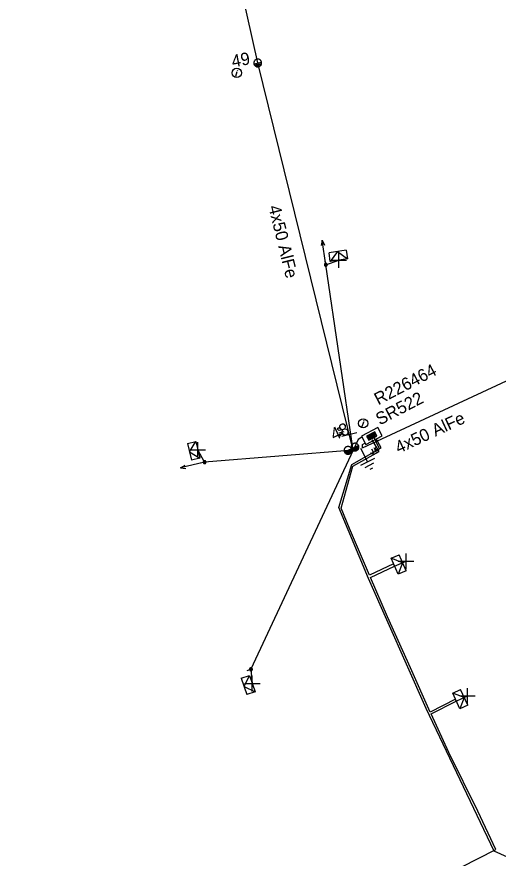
# Model space of a CAD drawing. Extents: x -544780 to -541582, y -1198995 to -1196551.
# Drawn here: x -542720.2 to -542681.3, y -1198149.8 to -1198081.9 of the extents above; entities that cross this region are included whole.
import ezdxf

# ---------------------------------------------------------------- set-up
doc = ezdxf.new("R2010")
doc.units = 0
for name, color, linetype in [('Vrstva 1', 7, 'Continuous'), ('Vrstva 10', 7, 'Continuous'), ('Vrstva 13', 7, 'Continuous'), ('Vrstva 14', 7, 'Continuous'), ('Vrstva 15', 7, 'Continuous'), ('Vrstva 18', 7, 'Continuous'), ('Vrstva 2', 7, 'Continuous'), ('Vrstva 28', 7, 'Continuous'), ('Vrstva 29', 7, 'Continuous'), ('Vrstva 30', 7, 'Continuous'), ('Vrstva 31', 7, 'Continuous'), ('Vrstva 34', 7, 'Continuous'), ('Vrstva 36', 7, 'Continuous'), ('Vrstva 5', 7, 'Continuous'), ('Vrstva 54', 7, 'Continuous'), ('Vrstva 59', 7, 'Continuous'), ('Vrstva 8', 7, 'Continuous'), ('Vrstva 9', 7, 'Continuous')]:
    doc.layers.add(name, color=color, linetype=linetype)

# ---------------------------------------------------------------- blocks, each defined once
blk = doc.blocks.new('NN440')
at = {"layer": 'Vrstva 2'}
for points in [[(0.63, 0), (0.63, 0.06), (0.62, 0.13), (0.6, 0.19), (0.58, 0.25), (0.55, 0.31), (0.51, 0.37), (0.47, 0.42), (0.42, 0.46), (0.37, 0.51), (0.32, 0.54), (0.26, 0.57), (0.2, 0.59), (0.13, 0.61), (0.07, 0.62), (0, 0.63), (-0.06, 0.62), (-0.13, 0.61), (-0.19, 0.59), (-0.26, 0.57), (-0.31, 0.54), (-0.37, 0.51), (-0.42, 0.46), (-0.47, 0.42), (-0.51, 0.37), (-0.54, 0.31), (-0.57, 0.25), (-0.6, 0.19), (-0.62, 0.13), (-0.63, 0.06), (-0.63, 0), (-0.63, -0.07), (-0.62, -0.14), (-0.6, -0.2), (-0.57, -0.26), (-0.54, -0.32), (-0.51, -0.37), (-0.47, -0.43), (-0.42, -0.47), (-0.37, -0.51), (-0.31, -0.55), (-0.26, -0.58), (-0.19, -0.6), (-0.13, -0.62), (-0.06, -0.63), (0, -0.63), (0.07, -0.63), (0.13, -0.62), (0.2, -0.6), (0.26, -0.58), (0.32, -0.55), (0.37, -0.51), (0.42, -0.47), (0.47, -0.43), (0.51, -0.37), (0.55, -0.32), (0.58, -0.26), (0.6, -0.2), (0.62, -0.14), (0.63, -0.07), (0.63, 0)], [(-0.63, 0), (0.63, 0)], [(-0.6, -0.18), (0.57, -0.18)], [(-0.51, -0.32), (0.5, -0.32)], [(-0.37, -0.47), (0.35, -0.47)]]:
    blk.add_lwpolyline(points, dxfattribs=at)
blk = doc.blocks.new('NN450')
at = {"layer": 'Vrstva 2'}
for points in [[(0, 0), (0, 0.07), (-0.01, 0.13), (-0.03, 0.19), (-0.05, 0.25), (-0.08, 0.31), (-0.12, 0.37), (-0.16, 0.42), (-0.21, 0.46), (-0.26, 0.51), (-0.31, 0.54), (-0.37, 0.57), (-0.43, 0.59), (-0.5, 0.61), (-0.56, 0.62), (-0.63, 0.62), (-0.69, 0.62), (-0.75, 0.61), (-0.82, 0.59), (-0.88, 0.57), (-0.94, 0.54), (-0.99, 0.51), (-1.04, 0.46), (-1.09, 0.42), (-1.13, 0.37), (-1.17, 0.31), (-1.2, 0.25), (-1.22, 0.19), (-1.24, 0.13), (-1.25, 0.07), (-1.25, 0), (-1.25, -0.07), (-1.24, -0.13), (-1.22, -0.19), (-1.2, -0.25), (-1.17, -0.31), (-1.13, -0.37), (-1.09, -0.42), (-1.04, -0.46), (-0.99, -0.51), (-0.94, -0.54), (-0.88, -0.57), (-0.82, -0.59), (-0.75, -0.61), (-0.69, -0.62), (-0.62, -0.63), (-0.56, -0.62), (-0.5, -0.61), (-0.43, -0.59), (-0.37, -0.57), (-0.31, -0.54), (-0.26, -0.51), (-0.21, -0.46), (-0.16, -0.42), (-0.12, -0.37), (-0.08, -0.31), (-0.05, -0.25), (-0.03, -0.19), (-0.01, -0.13), (0, -0.07), (0, 0)], [(1.25, 0), (1.25, 0.07), (1.24, 0.13), (1.22, 0.19), (1.2, 0.25), (1.17, 0.31), (1.13, 0.37), (1.09, 0.42), (1.04, 0.46), (0.99, 0.51), (0.94, 0.54), (0.88, 0.57), (0.82, 0.59), (0.75, 0.61), (0.69, 0.62), (0.62, 0.62), (0.56, 0.62), (0.5, 0.61), (0.43, 0.59), (0.37, 0.57), (0.31, 0.54), (0.26, 0.51), (0.21, 0.46), (0.16, 0.42), (0.12, 0.37), (0.08, 0.31), (0.05, 0.25), (0.03, 0.19), (0.01, 0.13), (0, 0.07), (0, 0), (0, -0.07), (0.01, -0.13), (0.03, -0.19), (0.05, -0.25), (0.08, -0.31), (0.12, -0.37), (0.16, -0.42), (0.21, -0.46), (0.26, -0.51), (0.31, -0.54), (0.37, -0.57), (0.43, -0.59), (0.5, -0.61), (0.56, -0.62), (0.63, -0.63), (0.69, -0.62), (0.75, -0.61), (0.82, -0.59), (0.88, -0.57), (0.94, -0.54), (0.99, -0.51), (1.04, -0.46), (1.09, -0.42), (1.13, -0.37), (1.17, -0.31), (1.2, -0.25), (1.22, -0.19), (1.24, -0.13), (1.25, -0.07), (1.25, 0)], [(-1.25, 0), (1.25, 0)], [(-1.23, -0.16), (-0.02, -0.16)], [(-1.16, -0.32), (-0.09, -0.32)], [(-1.03, -0.47), (-0.22, -0.47)], [(0.02, -0.16), (1.23, -0.16)], [(0.09, -0.32), (1.16, -0.32)], [(0.22, -0.47), (1.03, -0.47)]]:
    blk.add_lwpolyline(points, dxfattribs=at)
blk = doc.blocks.new('NN560')
at = {"layer": 'Vrstva 2'}
for points in [[(1.999, -0.001), (1.59, 0.141)], [(0, -0.001), (1.999, -0.001)], [(1.999, -0.001), (1.59, -0.134)]]:
    blk.add_lwpolyline(points, dxfattribs=at)
blk = doc.blocks.new('NN840')
at = {"layer": 'Vrstva 15'}
for points in [[(0.003, 0.619), (0.003, -0.631)], [(-0.745, -0.71), (-0.745, -0.66)], [(-0.538, -0.385), (-0.538, -0.71)], [(-0.332, -0.385), (-0.332, -0.798)], [(-0.332, -0.641), (-0.125, -0.385)], [(-0.263, -0.557), (-0.091, -0.798)], [(-0.73, -0.764), (-0.745, -0.71)], [(-0.657, -0.798), (-0.73, -0.764)], [(-0.627, -0.798), (-0.657, -0.798)], [(-0.558, -0.764), (-0.627, -0.798)], [(-0.538, -0.71), (-0.558, -0.764)]]:
    blk.add_lwpolyline(points, dxfattribs=at)
blk = doc.blocks.new('NN770')
at = {"layer": 'Vrstva 10'}
for p, q in [((0.002, 0.187), (0.002, 0.263)), ((0.002, -0.276), (0.002, 0.111))]:
    blk.add_line(p, q, dxfattribs=at)
blk.add_circle((0, -0.008), 0.375, dxfattribs=at)
blk = doc.blocks.new('NN800')
at = {"layer": 'Vrstva 1'}
for points in [[(-0.442, 0.442), (0.442, -0.442)], [(-0.442, -0.442), (0.442, 0.442)]]:
    blk.add_lwpolyline(points, dxfattribs=at)
blk = doc.blocks.new('NN620')
at = {"layer": 'Vrstva 8'}
for points in [[(0.752, 0.004), (-0.748, 0.004)], [(-0.748, 0.004), (-0.748, -0.746)], [(0.752, -0.746), (0.752, 0.004)], [(0.368, -0.18), (-0.376, -0.18)], [(-0.376, -0.18), (-0.376, -0.558)], [(-0.376, -0.558), (0.368, -0.558)], [(0.321, -0.227), (-0.329, -0.227)], [(-0.329, -0.227), (-0.329, -0.51)], [(-0.329, -0.51), (0.321, -0.51)], [(0.274, -0.274), (-0.281, -0.274)], [(-0.281, -0.274), (-0.281, -0.463)], [(-0.281, -0.463), (0.274, -0.463)], [(0.227, -0.321), (-0.234, -0.321)], [(-0.234, -0.321), (-0.234, -0.416)], [(-0.234, -0.416), (0.227, -0.416)], [(-0.193, -0.369), (0.185, -0.369)], [(0.227, -0.416), (0.227, -0.321)], [(0.274, -0.463), (0.274, -0.274)], [(0.321, -0.51), (0.321, -0.227)], [(0.368, -0.558), (0.368, -0.18)], [(-0.748, -0.746), (0.752, -0.746)]]:
    blk.add_lwpolyline(points, dxfattribs=at)
blk = doc.blocks.new('NN630')
at = {"layer": 'Vrstva 9'}
for points in [[(-0.003, -0.7), (-0.703, 0)], [(-0.703, -0.7), (-0.703, 0), (0.697, 0), (0.697, -0.7)], [(-0.003, -0.7), (0.697, 0)], [(-0.703, -0.7), (0.697, -0.7)]]:
    blk.add_lwpolyline(points, dxfattribs=at)
blk = doc.blocks.new('NN810')
at = {"layer": 'Vrstva 14'}
for points in [[(0.004, -0.64), (0.004, -1.89)], [(0.629, -1.89), (-0.621, -1.89)], [(0.388, -2.2), (-0.399, -2.2)], [(0.004, -2.515), (-0.124, -2.515)], [(0.137, -2.515), (0.004, -2.515)]]:
    blk.add_lwpolyline(points, dxfattribs=at)
blk = doc.blocks.new('NN500')
at = {"layer": 'Vrstva 2'}
for points in [[(0, -0.24), (0.02, -0.23), (0.05, -0.23), (0.07, -0.22), (0.09, -0.22), (0.12, -0.2), (0.14, -0.19), (0.16, -0.18), (0.17, -0.16), (0.19, -0.14), (0.2, -0.12), (0.21, -0.1), (0.22, -0.07), (0.23, -0.05), (0.23, -0.02), (0.23, 0), (0.23, 0.02), (0.23, 0.05), (0.22, 0.07), (0.21, 0.1), (0.2, 0.12), (0.19, 0.14), (0.17, 0.16), (0.16, 0.17), (0.14, 0.19), (0.12, 0.2), (0.09, 0.21), (0.07, 0.22), (0.05, 0.23), (0.02, 0.23), (0, 0.23), (-0.03, 0.23), (-0.05, 0.23), (-0.07, 0.22), (-0.1, 0.21), (-0.12, 0.2), (-0.14, 0.19), (-0.16, 0.17), (-0.18, 0.16), (-0.19, 0.14), (-0.2, 0.12), (-0.22, 0.1), (-0.22, 0.07), (-0.23, 0.05), (-0.23, 0.02), (-0.24, 0), (-0.23, -0.02), (-0.23, -0.05), (-0.22, -0.07), (-0.22, -0.1), (-0.2, -0.12), (-0.19, -0.14), (-0.18, -0.16), (-0.16, -0.18), (-0.14, -0.19), (-0.12, -0.2), (-0.1, -0.22), (-0.07, -0.22), (-0.05, -0.23), (-0.03, -0.23), (0, -0.24)], [(0, -0.24), (0.02, -0.23), (0.05, -0.23), (0.07, -0.22), (0.09, -0.22), (0.12, -0.2), (0.14, -0.19), (0.16, -0.18), (0.17, -0.16), (0.19, -0.14), (0.2, -0.12), (0.21, -0.1), (0.22, -0.07), (0.23, -0.05), (0.23, -0.02), (0.23, 0), (0.23, 0.02), (0.23, 0.05), (0.22, 0.07), (0.21, 0.1), (0.2, 0.12), (0.19, 0.14), (0.17, 0.16), (0.16, 0.17), (0.14, 0.19), (0.12, 0.2), (0.09, 0.21), (0.07, 0.22), (0.05, 0.23), (0.02, 0.23), (0, 0.23), (-0.03, 0.23), (-0.05, 0.23), (-0.07, 0.22), (-0.1, 0.21), (-0.12, 0.2), (-0.14, 0.19), (-0.16, 0.17), (-0.18, 0.16), (-0.19, 0.14), (-0.2, 0.12), (-0.22, 0.1), (-0.22, 0.07), (-0.23, 0.05), (-0.23, 0.02), (-0.24, 0), (-0.23, -0.02), (-0.23, -0.05), (-0.22, -0.07), (-0.22, -0.1), (-0.2, -0.12), (-0.19, -0.14), (-0.18, -0.16), (-0.16, -0.18), (-0.14, -0.19), (-0.12, -0.2), (-0.1, -0.22), (-0.07, -0.22), (-0.05, -0.23), (-0.03, -0.23), (0, -0.24)], [(0, -0.21), (0.02, -0.2), (0.04, -0.2), (0.06, -0.2), (0.08, -0.19), (0.1, -0.18), (0.12, -0.17), (0.14, -0.15), (0.15, -0.14), (0.16, -0.12), (0.18, -0.1), (0.19, -0.08), (0.19, -0.06), (0.2, -0.04), (0.2, -0.02), (0.2, 0), (0.2, 0.02), (0.2, 0.04), (0.19, 0.06), (0.19, 0.08), (0.18, 0.1), (0.16, 0.12), (0.15, 0.14), (0.14, 0.15), (0.12, 0.17), (0.1, 0.18), (0.08, 0.19), (0.06, 0.19), (0.04, 0.2), (0.02, 0.2), (0, 0.2), (-0.02, 0.2), (-0.04, 0.2), (-0.06, 0.19), (-0.08, 0.19), (-0.1, 0.18), (-0.12, 0.17), (-0.14, 0.15), (-0.15, 0.14), (-0.17, 0.12), (-0.18, 0.1), (-0.19, 0.08), (-0.2, 0.06), (-0.2, 0.04), (-0.21, 0.02), (-0.21, 0), (-0.21, -0.02), (-0.2, -0.04), (-0.2, -0.06), (-0.19, -0.08), (-0.18, -0.1), (-0.17, -0.12), (-0.15, -0.14), (-0.14, -0.15), (-0.12, -0.17), (-0.1, -0.18), (-0.08, -0.19), (-0.06, -0.2), (-0.04, -0.2), (-0.02, -0.2), (0, -0.21)], [(0, -0.18), (0.02, -0.18), (0.04, -0.17), (0.05, -0.17), (0.07, -0.16), (0.09, -0.15), (0.1, -0.14), (0.12, -0.13), (0.13, -0.12), (0.14, -0.1), (0.15, -0.09), (0.16, -0.07), (0.17, -0.05), (0.17, -0.04), (0.17, -0.02), (0.17, 0), (0.17, 0.02), (0.17, 0.04), (0.17, 0.05), (0.16, 0.07), (0.15, 0.09), (0.14, 0.1), (0.13, 0.12), (0.12, 0.13), (0.1, 0.14), (0.09, 0.15), (0.07, 0.16), (0.05, 0.17), (0.04, 0.17), (0.02, 0.17), (0, 0.18), (-0.02, 0.17), (-0.04, 0.17), (-0.06, 0.17), (-0.07, 0.16), (-0.09, 0.15), (-0.1, 0.14), (-0.12, 0.13), (-0.13, 0.12), (-0.14, 0.1), (-0.15, 0.09), (-0.16, 0.07), (-0.17, 0.05), (-0.17, 0.04), (-0.18, 0.02), (-0.18, 0), (-0.18, -0.02), (-0.17, -0.04), (-0.17, -0.05), (-0.16, -0.07), (-0.15, -0.09), (-0.14, -0.1), (-0.13, -0.12), (-0.12, -0.13), (-0.1, -0.14), (-0.09, -0.15), (-0.07, -0.16), (-0.06, -0.17), (-0.04, -0.17), (-0.02, -0.18), (0, -0.18)], [(0, -0.15), (0.01, -0.15), (0.03, -0.14), (0.04, -0.14), (0.06, -0.13), (0.07, -0.13), (0.08, -0.12), (0.1, -0.11), (0.11, -0.1), (0.12, -0.09), (0.13, -0.07), (0.13, -0.06), (0.14, -0.05), (0.14, -0.03), (0.14, -0.02), (0.14, 0), (0.14, 0.01), (0.14, 0.03), (0.14, 0.04), (0.13, 0.06), (0.13, 0.07), (0.12, 0.09), (0.11, 0.1), (0.1, 0.11), (0.08, 0.12), (0.07, 0.13), (0.06, 0.13), (0.04, 0.14), (0.03, 0.14), (0.01, 0.14), (0, 0.15), (-0.02, 0.14), (-0.03, 0.14), (-0.05, 0.14), (-0.06, 0.13), (-0.07, 0.13), (-0.09, 0.12), (-0.1, 0.11), (-0.11, 0.1), (-0.12, 0.09), (-0.13, 0.07), (-0.13, 0.06), (-0.14, 0.04), (-0.14, 0.03), (-0.15, 0.01), (-0.15, 0), (-0.15, -0.02), (-0.14, -0.03), (-0.14, -0.05), (-0.13, -0.06), (-0.13, -0.07), (-0.12, -0.09), (-0.11, -0.1), (-0.1, -0.11), (-0.09, -0.12), (-0.07, -0.13), (-0.06, -0.13), (-0.05, -0.14), (-0.03, -0.14), (-0.02, -0.15), (0, -0.15)], [(0, -0.12), (0.01, -0.12), (0.02, -0.11), (0.03, -0.11), (0.05, -0.11), (0.06, -0.1), (0.07, -0.09), (0.08, -0.09), (0.09, -0.08), (0.09, -0.07), (0.1, -0.06), (0.11, -0.05), (0.11, -0.04), (0.11, -0.02), (0.11, -0.01), (0.12, 0), (0.11, 0.01), (0.11, 0.02), (0.11, 0.04), (0.11, 0.05), (0.1, 0.06), (0.09, 0.07), (0.09, 0.08), (0.08, 0.09), (0.07, 0.09), (0.06, 0.1), (0.05, 0.11), (0.03, 0.11), (0.02, 0.11), (0.01, 0.12), (0, 0.12), (-0.01, 0.12), (-0.03, 0.11), (-0.04, 0.11), (-0.05, 0.11), (-0.06, 0.1), (-0.07, 0.09), (-0.08, 0.09), (-0.09, 0.08), (-0.1, 0.07), (-0.1, 0.06), (-0.11, 0.05), (-0.11, 0.04), (-0.12, 0.02), (-0.12, 0.01), (-0.12, 0), (-0.12, -0.01), (-0.12, -0.02), (-0.11, -0.04), (-0.11, -0.05), (-0.1, -0.06), (-0.1, -0.07), (-0.09, -0.08), (-0.08, -0.09), (-0.07, -0.09), (-0.06, -0.1), (-0.05, -0.11), (-0.04, -0.11), (-0.03, -0.11), (-0.01, -0.12), (0, -0.12)], [(0, -0.09), (0.01, -0.09), (0.02, -0.09), (0.03, -0.08), (0.03, -0.08), (0.04, -0.08), (0.05, -0.07), (0.06, -0.07), (0.06, -0.06), (0.07, -0.05), (0.07, -0.04), (0.08, -0.04), (0.08, -0.03), (0.08, -0.02), (0.09, -0.01), (0.09, 0), (0.09, 0.01), (0.08, 0.02), (0.08, 0.03), (0.08, 0.03), (0.07, 0.04), (0.07, 0.05), (0.06, 0.06), (0.06, 0.06), (0.05, 0.07), (0.04, 0.07), (0.03, 0.08), (0.03, 0.08), (0.02, 0.08), (0.01, 0.09), (0, 0.09), (-0.01, 0.09), (-0.02, 0.08), (-0.03, 0.08), (-0.04, 0.08), (-0.04, 0.07), (-0.05, 0.07), (-0.06, 0.06), (-0.07, 0.06), (-0.07, 0.05), (-0.08, 0.04), (-0.08, 0.03), (-0.08, 0.03), (-0.09, 0.02), (-0.09, 0.01), (-0.09, 0), (-0.09, -0.01), (-0.09, -0.02), (-0.08, -0.03), (-0.08, -0.04), (-0.08, -0.04), (-0.07, -0.05), (-0.07, -0.06), (-0.06, -0.07), (-0.05, -0.07), (-0.04, -0.08), (-0.04, -0.08), (-0.03, -0.08), (-0.02, -0.09), (-0.01, -0.09), (0, -0.09)], [(0, -0.06), (0, -0.06), (0.01, -0.06), (0.02, -0.05), (0.02, -0.05), (0.03, -0.05), (0.03, -0.05), (0.04, -0.04), (0.04, -0.04), (0.05, -0.03), (0.05, -0.03), (0.05, -0.02), (0.05, -0.02), (0.05, -0.01), (0.06, -0.01), (0.06, 0), (0.06, 0.01), (0.05, 0.01), (0.05, 0.02), (0.05, 0.02), (0.05, 0.03), (0.05, 0.03), (0.04, 0.04), (0.04, 0.04), (0.03, 0.05), (0.03, 0.05), (0.02, 0.05), (0.02, 0.05), (0.01, 0.06), (0, 0.06), (0, 0.06), (-0.01, 0.06), (-0.01, 0.06), (-0.02, 0.05), (-0.02, 0.05), (-0.03, 0.05), (-0.03, 0.05), (-0.04, 0.04), (-0.04, 0.04), (-0.05, 0.03), (-0.05, 0.03), (-0.05, 0.02), (-0.06, 0.02), (-0.06, 0.01), (-0.06, 0.01), (-0.06, 0), (-0.06, -0.01), (-0.06, -0.01), (-0.06, -0.02), (-0.05, -0.02), (-0.05, -0.03), (-0.05, -0.03), (-0.04, -0.04), (-0.04, -0.04), (-0.03, -0.05), (-0.03, -0.05), (-0.02, -0.05), (-0.02, -0.05), (-0.01, -0.06), (-0.01, -0.06), (0, -0.06)], [(0, -0.03), (0, -0.03), (0, -0.03), (0.01, -0.03), (0.01, -0.03), (0.01, -0.02), (0.02, -0.02), (0.02, -0.02), (0.02, -0.02), (0.02, -0.02), (0.02, -0.01), (0.02, -0.01), (0.03, -0.01), (0.03, -0.01), (0.03, 0), (0.03, 0), (0.03, 0), (0.03, 0.01), (0.03, 0.01), (0.02, 0.01), (0.02, 0.01), (0.02, 0.02), (0.02, 0.02), (0.02, 0.02), (0.02, 0.02), (0.01, 0.02), (0.01, 0.02), (0.01, 0.03), (0, 0.03), (0, 0.03), (0, 0.03), (0, 0.03), (-0.01, 0.03), (-0.01, 0.03), (-0.01, 0.02), (-0.02, 0.02), (-0.02, 0.02), (-0.02, 0.02), (-0.02, 0.02), (-0.02, 0.02), (-0.03, 0.01), (-0.03, 0.01), (-0.03, 0.01), (-0.03, 0.01), (-0.03, 0), (-0.03, 0), (-0.03, 0), (-0.03, -0.01), (-0.03, -0.01), (-0.03, -0.01), (-0.03, -0.01), (-0.02, -0.02), (-0.02, -0.02), (-0.02, -0.02), (-0.02, -0.02), (-0.02, -0.02), (-0.01, -0.03), (-0.01, -0.03), (-0.01, -0.03), (0, -0.03), (0, -0.03)], [(0.23, 0), (0.7, 0)]]:
    blk.add_lwpolyline(points, dxfattribs=at)

msp = doc.modelspace()

# ---------------------------------------------------------------- linework, layer by layer
at = {"layer": 'Vrstva 1'}
for points in [[(-542693.005, -1198116.883), (-542700.71, -1198085.635), (-542704.718, -1198067.68), (-542708.66, -1198058.322), (-542721.08, -1198034.07), (-542734.879, -1198014.028)], [(-542692.25, -1198116.677), (-542679.865, -1198110.927), (-542669.255, -1198105.545), (-542653.34, -1198100.237), (-542643.45, -1198097.65)]]:
    msp.add_lwpolyline(points, dxfattribs=at)
at = {"layer": 'Vrstva 5'}
for points in [[(-542653.332, -1198207.349), (-542653.838, -1198207.578), (-542655.14, -1198206.56), (-542656.57, -1198203.94), (-542656.14, -1198203.05), (-542658.08, -1198198.3), (-542658.97, -1198197.55), (-542659.11, -1198196.95), (-542663.05, -1198186.9), (-542668.93, -1198173.36), (-542669.58, -1198173.01), (-542671.54, -1198168.63), (-542671.49, -1198167.86), (-542679.46, -1198150.19), (-542681.61, -1198149.22), (-542687.099, -1198137.732), (-542691.764, -1198127.22), (-542694.151, -1198121.507), (-542693.105, -1198118.043), (-542690.729, -1198116.678), (-542691.145, -1198115.951)], [(-542687.014, -1198151.928), (-542681.482, -1198149.107), (-542682.932, -1198145.991), (-542685.269, -1198141.271), (-542686.702, -1198138.159), (-542684.674, -1198137.115), (-542684.745, -1198136.967), (-542686.779, -1198138.006), (-542688.363, -1198134.445), (-542690.221, -1198130.32), (-542691.598, -1198127.144), (-542689.653, -1198126.229), (-542689.733, -1198126.058), (-542691.694, -1198126.967), (-542693.289, -1198123.206), (-542693.969, -1198121.554), (-542693.033, -1198118.174), (-542690.912, -1198116.984), (-542691.476, -1198116.052)], [(-542692.302, -1198115.831), (-542692.599, -1198116.002), (-542693.005, -1198116.883)], [(-542692.25, -1198116.677), (-542692.248, -1198116.416), (-542692.051, -1198116.309)]]:
    msp.add_lwpolyline(points, dxfattribs=at)
at = {"layer": 'Vrstva 54'}
for points in [[(-542693.005, -1198116.883), (-542695.211, -1198101.918), (-542694.159, -1198101.541)], [(-542693.005, -1198116.883), (-542704.998, -1198117.839), (-542705.546, -1198116.852)], [(-542693.005, -1198116.883), (-542701.258, -1198134.557), (-542701.15, -1198135.714)]]:
    msp.add_lwpolyline(points, dxfattribs=at)
at = {"layer": 'Vrstva 59'}
for points in [[(-542689.653, -1198126.229), (-542688.731, -1198125.841)], [(-542684.674, -1198137.115), (-542683.765, -1198136.699)]]:
    msp.add_lwpolyline(points, dxfattribs=at)

# ---------------------------------------------------------------- block references
at = {"layer": 'Vrstva 13'}
for name, p, xscale, yscale, rotation in [('NN440', (-542700.711, -1198085.635), 0.5, 0.5, 11.05289170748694), ('NN500', (-542695.211, -1198101.918), 0.5000000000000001, 0.5, 98.6919999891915), ('NN450', (-542693.141, -1198116.76), 0.5, 0.49999999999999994, 24.59431667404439), ('NN500', (-542704.998, -1198117.839), 0.5, 0.5, -166.60499997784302), ('NN500', (-542701.258, -1198134.557), 0.5, 0.5, -161.38400012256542)]:
    msp.add_blockref(name, p, dxfattribs=dict(at, xscale=xscale, yscale=yscale, rotation=rotation))
for p, rotation in [((-542695.211, -1198101.918), 98.69233607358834), ((-542704.998, -1198117.839), -166.60458894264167)]:
    msp.add_blockref('NN560', p, dxfattribs=dict(at, rotation=rotation))
at = {"layer": 'Vrstva 15', "rotation": 27.613027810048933}
msp.add_blockref('NN810', (-542692.724, -1198116.155), dxfattribs=at)
at = {"layer": 'Vrstva 18'}
for p, rotation in [((-542693.314, -1198115.63), -76.14855835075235), ((-542691.183, -1198116.182), 24.90541947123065)]:
    msp.add_blockref('NN840', p, dxfattribs=dict(at, rotation=rotation))
at = {"layer": 'Vrstva 28', "rotation": 27.613027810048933}
msp.add_blockref('NN620', (-542691.675, -1198115.411), dxfattribs=at)
at = {"layer": 'Vrstva 31'}
for p, rotation in [((-542694.159, -1198101.541), -171.30766378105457), ((-542705.546, -1198116.852), -76.60458889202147), ((-542689.653, -1198126.229), 112.8169249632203), ((-542701.15, -1198135.714), -71.38367218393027), ((-542684.674, -1198137.115), 114.57648338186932)]:
    msp.add_blockref('NN630', p, dxfattribs=dict(at, rotation=rotation))
at = {"layer": 'Vrstva 34'}
for p, rotation in [((-542694.159, -1198101.541), 45), ((-542705.546, -1198116.852), 45.00000009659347), ((-542688.731, -1198125.841), 45), ((-542701.15, -1198135.714), 45), ((-542683.765, -1198136.699), 45)]:
    msp.add_blockref('NN800', p, dxfattribs=dict(at, rotation=rotation))
at = {"layer": 'Vrstva 36'}
for p, rotation in [((-542702.396, -1198086.425), -18.704019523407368), ((-542692.192, -1198114.704), -18.70401939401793)]:
    msp.add_blockref('NN770', p, dxfattribs=dict(at, rotation=rotation))

# ---------------------------------------------------------------- texts
at = {"layer": 'Vrstva 14'}
for s, rotation, p in [('49', 11.053, (-542702.721, -1198086.005)), ('48', 24.594, (-542694.558, -1198116.131))]:
    msp.add_text(s, height=1, rotation=rotation, dxfattribs=at).set_placement(p)
at = {"layer": 'Vrstva 2'}
for rotation, p in [(283.851, (-542699.854, -1198097.24)), (24.904, (-542689.331, -1198117.17))]:
    msp.add_text('4x50 AlFe', height=1, rotation=rotation, dxfattribs=at).set_placement(p)
at = {"layer": 'Vrstva 29'}
msp.add_text('R226464', height=1, rotation=27.613, dxfattribs=at).set_placement((-542690.975, -1198113.265))
at = {"layer": 'Vrstva 30'}
msp.add_text('SR522', height=1, rotation=27.613, dxfattribs=at).set_placement((-542690.854, -1198114.891))

doc.saveas('drawing.dxf')
